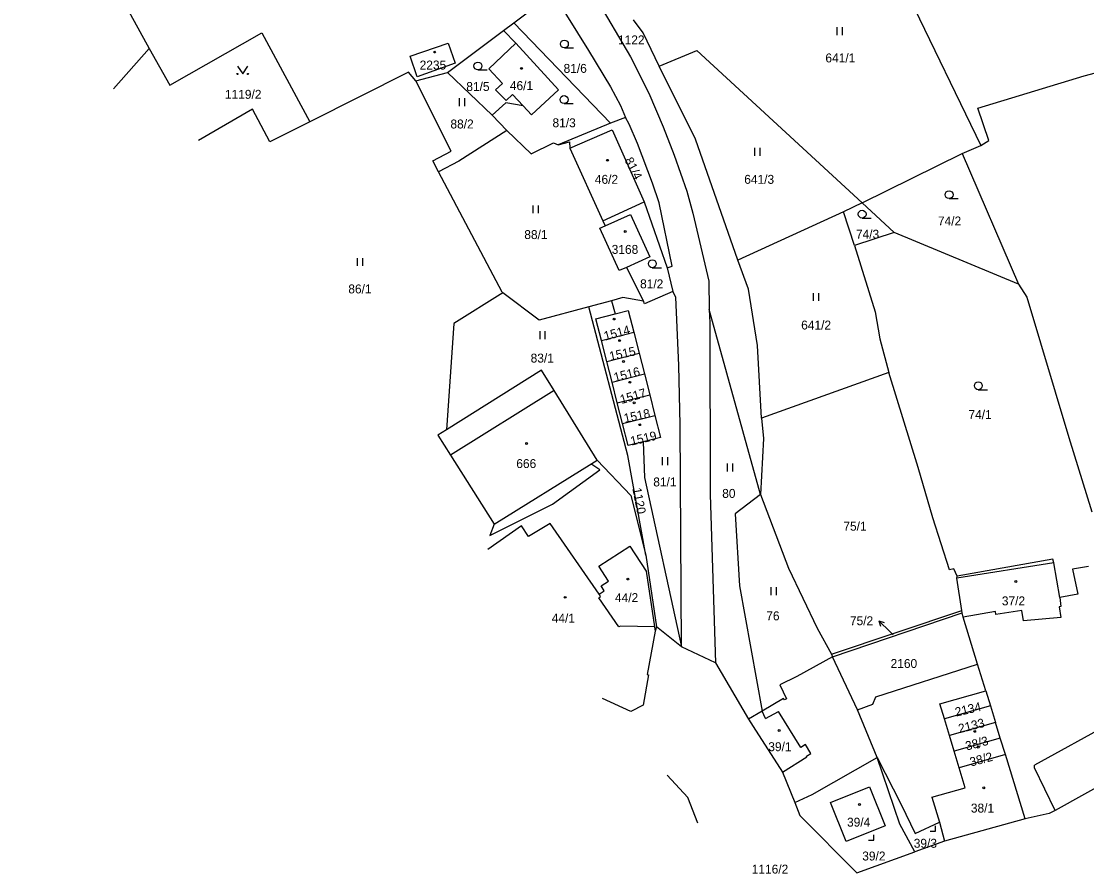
# Model space of a CAD drawing. Extents: x -866656 to -858817, y -1041816 to -1038653.
# Drawn here: x -865962 to -865759.2, y -1039930.4 to -1039768.1 of the extents above; entities that cross this region are included whole.
import ezdxf

# ---------------------------------------------------------------- set-up
doc = ezdxf.new("R2010")
doc.units = 0
for name, color, linetype in [('Hranice parcel', 7, 'Continuous'), ('Parcelní čísla', 7, 'Continuous'), ('Pop  PČ popisy', 7, 'Continuous'), ('Vnitřní kresba', 7, 'Continuous'), ('Značky budov', 7, 'Continuous'), ('Značky kultur', 7, 'Continuous')]:
    doc.layers.add(name, color=color, linetype=linetype)

msp = doc.modelspace()

# ---------------------------------------------------------------- linework, layer by layer
at = {"layer": 'Hranice parcel'}
for p, q in [((-865962.04, -1039728.92), (-865937.68, -1039773.29)), ((-865798.51, -1039752.21), (-865779.36, -1039791.75)), ((-865855.38, -1039759.07), (-865846.06, -1039774.86)), ((-865868.31, -1039768.37), (-865860.81, -1039762.76)), ((-865860.81, -1039762.76), (-865854.06, -1039773.66)), ((-865843.66, -1039770.29), (-865845.53, -1039767.83)), ((-865933.78, -1039780.25), (-865916.24, -1039770.31)), ((-865916.24, -1039770.31), (-865907.13, -1039787.23)), ((-865880.88, -1039777.87), (-865870.25, -1039769.86)), ((-865870.25, -1039769.86), (-865868.31, -1039768.37)), ((-865870.25, -1039769.86), (-865867.88, -1039772.29)), ((-865868.31, -1039768.37), (-865849.85, -1039787.52)), ((-865840.6, -1039776.62), (-865843.66, -1039770.29)), ((-865888.03, -1039774.73), (-865880.8, -1039772.25)), ((-865880.8, -1039772.25), (-865879.46, -1039776.09)), ((-865867.88, -1039772.29), (-865873.03, -1039777.13)), ((-865859.81, -1039781.15), (-865867.88, -1039772.29)), ((-865937.68, -1039773.29), (-865933.78, -1039780.25)), ((-865854.06, -1039773.66), (-865849.9, -1039780.57)), ((-865840.6, -1039776.62), (-865833.42, -1039773.66)), ((-865833.42, -1039773.66), (-865802, -1039802.69)), ((-865886.68, -1039778.66), (-865888.03, -1039774.73)), ((-865879.46, -1039776.09), (-865886.68, -1039778.66)), ((-865846.06, -1039774.86), (-865842.59, -1039781.8)), ((-865888.31, -1039777.77), (-865907.13, -1039787.23)), ((-865886.94, -1039779.45), (-865888.31, -1039777.77)), ((-865886.94, -1039779.45), (-865880.88, -1039777.87)), ((-865880.88, -1039777.87), (-865872.43, -1039785.98)), ((-865873.03, -1039777.13), (-865870.45, -1039779.93)), ((-865833.69, -1039790.54), (-865840.6, -1039776.62)), ((-865759.68, -1039778.48), (-865755.41, -1039777.32)), ((-865880.2, -1039792.83), (-865886.94, -1039779.45)), ((-865870.45, -1039779.93), (-865871.76, -1039781.13)), ((-865779.94, -1039784.64), (-865759.68, -1039778.48)), ((-865871.76, -1039781.13), (-865869.77, -1039783.18)), ((-865869.77, -1039783.18), (-865868.51, -1039782.02)), ((-865868.51, -1039782.02), (-865866.51, -1039784.18)), ((-865864.9, -1039785.91), (-865859.81, -1039781.15)), ((-865849.9, -1039780.57), (-865847.98, -1039784.12)), ((-865842.59, -1039781.8), (-865839.83, -1039788.22)), ((-865869.78, -1039783.65), (-865872.43, -1039785.98)), ((-865866.51, -1039784.18), (-865869.78, -1039783.65)), ((-865866.51, -1039784.18), (-865864.9, -1039785.91)), ((-865847.98, -1039784.12), (-865847.05, -1039786.39)), ((-865918.03, -1039784.86), (-865928.33, -1039790.8)), ((-865914.72, -1039791.05), (-865918.03, -1039784.86)), ((-865872.43, -1039785.98), (-865869.59, -1039788.89)), ((-865847.05, -1039786.39), (-865849.85, -1039787.52)), ((-865846.3, -1039787.71), (-865847.05, -1039786.39)), ((-865777.84, -1039790.81), (-865779.94, -1039784.64)), ((-865907.13, -1039787.23), (-865914.72, -1039791.05)), ((-865849.85, -1039787.52), (-865859.83, -1039791.65)), ((-865844.73, -1039791.4), (-865846.3, -1039787.71)), ((-865839.83, -1039788.22), (-865837.74, -1039793.58)), ((-865869.59, -1039788.89), (-865878.76, -1039794.71)), ((-865869.59, -1039788.89), (-865865.01, -1039793.35)), ((-865857.6, -1039792.24), (-865849.57, -1039788.75)), ((-865849.57, -1039788.75), (-865843.5, -1039802.49)), ((-865825.64, -1039813.6), (-865833.69, -1039790.54)), ((-865865.01, -1039793.35), (-865860.76, -1039791.24)), ((-865860.76, -1039791.24), (-865859.83, -1039791.65)), ((-865859.83, -1039791.65), (-865857.67, -1039791.07)), ((-865857.67, -1039791.07), (-865857.6, -1039792.24)), ((-865857.6, -1039792.24), (-865851.34, -1039806.13)), ((-865841.88, -1039798.95), (-865844.73, -1039791.4)), ((-865782.96, -1039793.3), (-865779.36, -1039791.75)), ((-865779.36, -1039791.75), (-865777.84, -1039790.81)), ((-865883.71, -1039794.69), (-865880.2, -1039792.83)), ((-865882.61, -1039796.77), (-865883.71, -1039794.69)), ((-865837.74, -1039793.58), (-865835.33, -1039800.43)), ((-865802, -1039802.69), (-865782.96, -1039793.3)), ((-865782.96, -1039793.3), (-865772.21, -1039818.18)), ((-865878.76, -1039794.71), (-865882.61, -1039796.77)), ((-865870.53, -1039819.68), (-865882.61, -1039796.77)), ((-865840.61, -1039802.7), (-865841.88, -1039798.95)), ((-865835.33, -1039800.43), (-865834.19, -1039804.62)), ((-865851.34, -1039806.13), (-865843.5, -1039802.49)), ((-865843.5, -1039802.49), (-865839.1, -1039815.08)), ((-865838.15, -1039814.74), (-865840.61, -1039802.7)), ((-865802, -1039802.69), (-865805.52, -1039804.39)), ((-865802, -1039802.69), (-865795.88, -1039808.34)), ((-865834.19, -1039804.62), (-865831.19, -1039817.56)), ((-865805.52, -1039804.39), (-865825.64, -1039813.6)), ((-865803.46, -1039810.79), (-865805.52, -1039804.39)), ((-865851.34, -1039806.13), (-865850.87, -1039807.06)), ((-865850.87, -1039807.06), (-865846.08, -1039804.88)), ((-865846.08, -1039804.88), (-865842.39, -1039812.97)), ((-865851.88, -1039807.52), (-865850.87, -1039807.06)), ((-865848.24, -1039815.59), (-865851.88, -1039807.52)), ((-865795.88, -1039808.34), (-865803.46, -1039810.79)), ((-865772.21, -1039818.18), (-865795.88, -1039808.34)), ((-865803.46, -1039810.79), (-865799.5, -1039823.41)), ((-865846.86, -1039814.97), (-865848.24, -1039815.59)), ((-865842.39, -1039812.97), (-865846.86, -1039814.97)), ((-865846.86, -1039814.97), (-865843.61, -1039821.38)), ((-865839.1, -1039815.08), (-865838.15, -1039814.74)), ((-865823.59, -1039819.14), (-865825.64, -1039813.6)), ((-865839.1, -1039815.08), (-865838.02, -1039819.55)), ((-865831.19, -1039817.56), (-865831.09, -1039822.97)), ((-865772.21, -1039818.18), (-865770.63, -1039820.64)), ((-865870.38, -1039819.79), (-865879.68, -1039825.63)), ((-865870.38, -1039819.79), (-865870.53, -1039819.68)), ((-865863.45, -1039824.99), (-865870.38, -1039819.79)), ((-865847.51, -1039820.72), (-865849.71, -1039821.31)), ((-865843.61, -1039821.38), (-865847.51, -1039820.72)), ((-865838.02, -1039819.55), (-865843.43, -1039821.89)), ((-865837.47, -1039820.64), (-865838.02, -1039819.55)), ((-865836.87, -1039833.66), (-865837.47, -1039820.64)), ((-865821.89, -1039829.83), (-865823.59, -1039819.14)), ((-865770.63, -1039820.64), (-865762.64, -1039847.39)), ((-865853.98, -1039822.45), (-865863.45, -1039824.99)), ((-865849.71, -1039821.31), (-865853.98, -1039822.45)), ((-865846.61, -1039850.79), (-865853.98, -1039822.45)), ((-865849.71, -1039821.31), (-865848.97, -1039823.8)), ((-865843.43, -1039821.89), (-865843.61, -1039821.38)), ((-865821.33, -1039858.23), (-865831.09, -1039822.97)), ((-865831.09, -1039822.97), (-865830.95, -1039825.55)), ((-865852.64, -1039824.76), (-865848.97, -1039823.8)), ((-865851.59, -1039828.91), (-865852.64, -1039824.76)), ((-865848.97, -1039823.8), (-865846.5, -1039823.16)), ((-865846.5, -1039823.16), (-865845.44, -1039827.32)), ((-865799.5, -1039823.41), (-865798.64, -1039828.55)), ((-865879.68, -1039825.63), (-865881.11, -1039845.92)), ((-865830.95, -1039825.55), (-865830.92, -1039858.21)), ((-865851.59, -1039828.91), (-865845.44, -1039827.32)), ((-865850.59, -1039832.86), (-865851.59, -1039828.91)), ((-865845.44, -1039827.32), (-865844.44, -1039831.29)), ((-865798.64, -1039828.55), (-865796.91, -1039834.99)), ((-865821.14, -1039843.7), (-865821.89, -1039829.83)), ((-865850.59, -1039832.86), (-865844.44, -1039831.29)), ((-865849.59, -1039836.81), (-865850.59, -1039832.86)), ((-865844.44, -1039831.29), (-865843.43, -1039835.26)), ((-865862.99, -1039834.56), (-865881.11, -1039845.92)), ((-865860.63, -1039838.39), (-865862.99, -1039834.56)), ((-865849.59, -1039836.81), (-865843.43, -1039835.26)), ((-865843.43, -1039835.26), (-865842.42, -1039839.22)), ((-865836.62, -1039844.96), (-865836.87, -1039833.66)), ((-865796.91, -1039834.99), (-865821.14, -1039843.7)), ((-865791.28, -1039853.08), (-865796.91, -1039834.99)), ((-865848.58, -1039840.76), (-865849.59, -1039836.81)), ((-865852.44, -1039851.67), (-865860.63, -1039838.39)), ((-865848.58, -1039840.76), (-865842.42, -1039839.22)), ((-865842.42, -1039839.22), (-865841.42, -1039843.19)), ((-865847.58, -1039844.71), (-865848.58, -1039840.76)), ((-865847.58, -1039844.71), (-865841.42, -1039843.19)), ((-865841.42, -1039843.19), (-865840.36, -1039847.35)), ((-865846.53, -1039848.86), (-865847.58, -1039844.71)), ((-865836.36, -1039887.23), (-865836.62, -1039844.96)), ((-865821.14, -1039843.7), (-865820.78, -1039847.53)), ((-865881.11, -1039845.92), (-865882.73, -1039846.94)), ((-865882.73, -1039846.94), (-865880.33, -1039850.74)), ((-865840.36, -1039847.35), (-865843.69, -1039848.17)), ((-865762.64, -1039847.39), (-865758.26, -1039861.55)), ((-865843.69, -1039848.17), (-865846.53, -1039848.86)), ((-865843.69, -1039848.17), (-865843.42, -1039855.01)), ((-865820.78, -1039847.53), (-865821.33, -1039858.23)), ((-865880.33, -1039850.74), (-865872.02, -1039863.88)), ((-865843.15, -1039869.74), (-865846.61, -1039850.79)), ((-865853.46, -1039852.3), (-865852.44, -1039851.67)), ((-865853.42, -1039852.51), (-865853.46, -1039852.3)), ((-865851.93, -1039853.52), (-865853.42, -1039852.51)), ((-865852.44, -1039851.67), (-865846.01, -1039858.42)), ((-865788.51, -1039862.64), (-865791.28, -1039853.08)), ((-865860.91, -1039860.07), (-865851.93, -1039853.52)), ((-865843.42, -1039855.01), (-865836.36, -1039887.23)), ((-865846.01, -1039858.42), (-865843.15, -1039869.74)), ((-865830.92, -1039858.21), (-865829.87, -1039890.26)), ((-865821.33, -1039858.23), (-865826.13, -1039861.87)), ((-865821.33, -1039858.23), (-865816, -1039872.22)), ((-865872.87, -1039866.01), (-865860.91, -1039860.07)), ((-865826.13, -1039861.87), (-865825.3, -1039875.63)), ((-865785.37, -1039872.59), (-865788.51, -1039862.64)), ((-865872.02, -1039863.88), (-865872.87, -1039866.01)), ((-865852.08, -1039871.85), (-865846.17, -1039868.07)), ((-865846.17, -1039868.07), (-865843.12, -1039872.84)), ((-865843.15, -1039869.74), (-865841.1, -1039883.45)), ((-865765.66, -1039870.56), (-865783.88, -1039873.78)), ((-865765.46, -1039871.25), (-865765.66, -1039870.56)), ((-865764.37, -1039877.85), (-865765.46, -1039871.25)), ((-865850.26, -1039874.7), (-865852.08, -1039871.85)), ((-865843.12, -1039872.84), (-865841.52, -1039883.39)), ((-865816, -1039872.22), (-865810.55, -1039883.67)), ((-865784.52, -1039872.39), (-865785.37, -1039872.59)), ((-865783.88, -1039873.78), (-865784.52, -1039872.39)), ((-865783.97, -1039874.17), (-865783.88, -1039873.78)), ((-865758.87, -1039871.96), (-865761.95, -1039872.42)), ((-865761.95, -1039872.42), (-865760.9, -1039877.2)), ((-865851.67, -1039875.61), (-865850.26, -1039874.7)), ((-865851.06, -1039876.56), (-865851.67, -1039875.61)), ((-865825.3, -1039875.63), (-865820.99, -1039899.47)), ((-865782.98, -1039880.33), (-865783.97, -1039874.17)), ((-865852.11, -1039877.87), (-865851.81, -1039877.66)), ((-865852.04, -1039877.19), (-865851.06, -1039876.56)), ((-865851.81, -1039877.66), (-865852.04, -1039877.19)), ((-865760.9, -1039877.2), (-865764.37, -1039877.85)), ((-865764.37, -1039877.85), (-865764.15, -1039879.54)), ((-865848.31, -1039883.4), (-865852.11, -1039877.87)), ((-865764.15, -1039879.54), (-865764.5, -1039879.6)), ((-865764.5, -1039879.6), (-865764.18, -1039881.62)), ((-865807.8, -1039888.61), (-865782.98, -1039880.33)), ((-865807.6, -1039889.14), (-865782.91, -1039880.78)), ((-865782.91, -1039880.78), (-865782.98, -1039880.33)), ((-865782.77, -1039881.6), (-865782.91, -1039880.78)), ((-865776.62, -1039880.52), (-865782.77, -1039881.6)), ((-865780.04, -1039890.55), (-865782.77, -1039881.6)), ((-865776.53, -1039881.07), (-865776.62, -1039880.52)), ((-865771.59, -1039880.31), (-865776.53, -1039881.07)), ((-865771.28, -1039882.29), (-865771.59, -1039880.31)), ((-865764.18, -1039881.62), (-865771.28, -1039882.29)), ((-865847.96, -1039883.28), (-865848.31, -1039883.4)), ((-865841.52, -1039883.39), (-865847.96, -1039883.28)), ((-865841.1, -1039883.45), (-865841.39, -1039884.27)), ((-865836.36, -1039887.23), (-865841.1, -1039883.45)), ((-865810.55, -1039883.67), (-865807.8, -1039888.61)), ((-865841.39, -1039884.27), (-865842.91, -1039892.51)), ((-865829.87, -1039890.26), (-865836.36, -1039887.23)), ((-865807.6, -1039889.14), (-865814.38, -1039892.91)), ((-865807.8, -1039888.61), (-865807.6, -1039889.14)), ((-865802.84, -1039899.2), (-865807.6, -1039889.14)), ((-865829.87, -1039890.26), (-865823.58, -1039901.01)), ((-865799.34, -1039896.73), (-865780.04, -1039890.55)), ((-865778.45, -1039895.63), (-865780.04, -1039890.55)), ((-865842.62, -1039892.56), (-865843.67, -1039898.36)), ((-865842.91, -1039892.51), (-865842.62, -1039892.56)), ((-865814.38, -1039892.91), (-865817.62, -1039894.46)), ((-865817.62, -1039894.46), (-865816.38, -1039897.11)), ((-865787.18, -1039898.09), (-865778.45, -1039895.63)), ((-865778.45, -1039895.63), (-865777.56, -1039898.49)), ((-865846.01, -1039899.57), (-865851.38, -1039897.06)), ((-865816.93, -1039897.07), (-865820.99, -1039899.47)), ((-865816.78, -1039897.33), (-865816.93, -1039897.07)), ((-865816.38, -1039897.11), (-865816.78, -1039897.33)), ((-865799.96, -1039898.15), (-865799.34, -1039896.73)), ((-865786.32, -1039900.96), (-865787.18, -1039898.09)), ((-865843.67, -1039898.36), (-865846.01, -1039899.57)), ((-865820.99, -1039899.47), (-865823.58, -1039901.01)), ((-865802.84, -1039899.2), (-865799.96, -1039898.15)), ((-865799.14, -1039908.29), (-865802.84, -1039899.2)), ((-865777.56, -1039898.49), (-865786.32, -1039900.96)), ((-865777.56, -1039898.49), (-865776.59, -1039901.64)), ((-865823.58, -1039901.01), (-865822.71, -1039902.37)), ((-865785.37, -1039904.12), (-865786.32, -1039900.96)), ((-865776.59, -1039901.64), (-865785.37, -1039904.12)), ((-865775.67, -1039904.61), (-865776.59, -1039901.64)), ((-865822.71, -1039902.37), (-865817.15, -1039911.09)), ((-865784.47, -1039907.09), (-865785.37, -1039904.12)), ((-865775.67, -1039904.61), (-865784.47, -1039907.09)), ((-865774.7, -1039907.76), (-865775.67, -1039904.61)), ((-865742.02, -1039905.43), (-865765.23, -1039918.37)), ((-865783.52, -1039910.25), (-865784.47, -1039907.09)), ((-865774.7, -1039907.76), (-865783.52, -1039910.25)), ((-865770.93, -1039919.96), (-865774.7, -1039907.76)), ((-865811.47, -1039915.38), (-865799.14, -1039908.29)), ((-865794.78, -1039921.01), (-865799.14, -1039908.29)), ((-865799.14, -1039908.29), (-865794.54, -1039917.23)), ((-865835.17, -1039915.92), (-865839.08, -1039911.64)), ((-865817.15, -1039911.09), (-865814.81, -1039916.87)), ((-865808, -1039916.89), (-865800.59, -1039913.89)), ((-865800.59, -1039913.89), (-865797.59, -1039921.31)), ((-865833.27, -1039920.82), (-865835.17, -1039915.92)), ((-865814.81, -1039916.87), (-865811.47, -1039915.38)), ((-865814.81, -1039916.87), (-865813.82, -1039919.32)), ((-865805, -1039924.31), (-865808, -1039916.89)), ((-865794.54, -1039917.23), (-865791.86, -1039922.76)), ((-865765.23, -1039918.37), (-865766.35, -1039918.97)), ((-865813.82, -1039919.32), (-865802.97, -1039930.25)), ((-865770.93, -1039919.96), (-865786.27, -1039924.21)), ((-865766.35, -1039918.97), (-865770.93, -1039919.96)), ((-865797.59, -1039921.31), (-865805, -1039924.31)), ((-865791.94, -1039926.29), (-865794.78, -1039921.01)), ((-865791.86, -1039922.76), (-865787.23, -1039920.61)), ((-865787.23, -1039920.61), (-865786.27, -1039924.21)), ((-865786.27, -1039924.21), (-865791.94, -1039926.29)), ((-865802.97, -1039930.25), (-865791.94, -1039926.29))]:
    msp.add_line(p, q, dxfattribs=at)
at = {"layer": 'Pop  PČ popisy'}
for p, q in [((-865796.67, -1039884.35), (-865798.83, -1039882.27)), ((-865798.83, -1039882.27), (-865797.76, -1039882.6)), ((-865798.83, -1039882.27), (-865798.46, -1039883.32)), ((-865796.08, -1039884.92), (-865796.67, -1039884.35))]:
    msp.add_line(p, q, dxfattribs=at)
at = {"layer": 'Vnitřní kresba'}
for p, q in [((-865944.47, -1039780.93), (-865937.68, -1039773.29)), ((-865860.63, -1039838.39), (-865880.33, -1039850.74)), ((-865872.02, -1039863.88), (-865853.46, -1039852.3)), ((-865866.83, -1039864.17), (-865873.22, -1039868.7)), ((-865865.46, -1039866.2), (-865866.83, -1039864.17)), ((-865861.38, -1039863.72), (-865865.46, -1039866.2)), ((-865852.04, -1039877.19), (-865861.38, -1039863.72)), ((-865765.46, -1039871.25), (-865783.97, -1039874.17)), ((-865841.52, -1039883.39), (-865841.39, -1039884.27)), ((-865820.37, -1039900.89), (-865820.99, -1039899.47)), ((-865820.37, -1039900.89), (-865817.89, -1039899.53)), ((-865813.62, -1039906.38), (-865817.89, -1039899.53)), ((-865752.59, -1039900.63), (-865769.15, -1039909.78)), ((-865812.77, -1039905.85), (-865813.62, -1039906.38)), ((-865811.73, -1039907.54), (-865812.77, -1039905.85)), ((-865817.15, -1039911.09), (-865812.49, -1039908.18)), ((-865812.57, -1039908.07), (-865811.73, -1039907.54)), ((-865812.49, -1039908.18), (-865812.57, -1039908.07)), ((-865782.37, -1039914.08), (-865783.52, -1039910.25)), ((-865769.17, -1039910.29), (-865769.15, -1039909.78)), ((-865765.23, -1039918.37), (-865769.17, -1039910.29)), ((-865788.68, -1039915.83), (-865782.37, -1039914.08)), ((-865788.68, -1039915.83), (-865787.23, -1039920.61))]:
    msp.add_line(p, q, dxfattribs=at)
at = {"layer": 'Značky budov'}
for centre in [(-865883.35, -1039773.96), (-865866.81, -1039777.07), (-865850.45, -1039794.57), (-865847.06, -1039808.13), (-865849.21, -1039824.8), (-865848.14, -1039828.91), (-865847.41, -1039832.89), (-865846.21, -1039836.85), (-865845.39, -1039840.76), (-865844.32, -1039844.93), (-865865.85, -1039848.51), (-865846.59, -1039874.32), (-865772.71, -1039874.8), (-865858.52, -1039877.8), (-865817.77, -1039903.16), (-865780.55, -1039903.33), (-865779.9, -1039906.34), (-865778.83, -1039914.07), (-865802.49, -1039917.27)]:
    msp.add_circle(centre, 0.175, dxfattribs=at)
at = {"layer": 'Značky kultur'}
for p, q in [((-865806.7, -1039770.74), (-865806.7, -1039769.24)), ((-865805.7, -1039770.74), (-865805.7, -1039769.24)), ((-865858.66, -1039773.17), (-865856.91, -1039773.17)), ((-865875.12, -1039777.36), (-865873.37, -1039777.36)), ((-865878.62, -1039784.25), (-865878.62, -1039782.75)), ((-865877.62, -1039784.25), (-865877.62, -1039782.75)), ((-865858.71, -1039783.76), (-865856.96, -1039783.76)), ((-865822.39, -1039793.69), (-865822.39, -1039792.19)), ((-865821.39, -1039793.69), (-865821.39, -1039792.19)), ((-865785.43, -1039801.87), (-865783.68, -1039801.87)), ((-865864.58, -1039804.66), (-865864.58, -1039803.16)), ((-865863.58, -1039804.66), (-865863.58, -1039803.16)), ((-865801.98, -1039805.58), (-865800.23, -1039805.58)), ((-865898.03, -1039814.69), (-865898.03, -1039813.19)), ((-865897.03, -1039814.69), (-865897.03, -1039813.19)), ((-865841.92, -1039815.02), (-865840.17, -1039815.02)), ((-865811.25, -1039821.36), (-865811.25, -1039819.86)), ((-865810.25, -1039821.36), (-865810.25, -1039819.86)), ((-865863.29, -1039828.63), (-865863.29, -1039827.13)), ((-865862.29, -1039828.63), (-865862.29, -1039827.13)), ((-865779.86, -1039838.26), (-865778.11, -1039838.26)), ((-865839.97, -1039852.62), (-865839.97, -1039851.12)), ((-865838.97, -1039852.62), (-865838.97, -1039851.12)), ((-865827.6, -1039853.82), (-865827.6, -1039852.32)), ((-865826.6, -1039853.82), (-865826.6, -1039852.32)), ((-865819.3, -1039877.37), (-865819.3, -1039875.87)), ((-865818.3, -1039877.37), (-865818.3, -1039875.87)), ((-865789.04, -1039922.32), (-865788.04, -1039922.32)), ((-865788.04, -1039922.32), (-865788.04, -1039921.32)), ((-865800.74, -1039924.02), (-865799.74, -1039924.02)), ((-865799.74, -1039924.02), (-865799.74, -1039923.02))]:
    msp.add_line(p, q, dxfattribs=at)
msp.add_lwpolyline([(-865920.9, -1039776.63), (-865919.9, -1039778.13), (-865918.9, -1039776.63)], dxfattribs=at)
for centre, radius in [((-865858.66, -1039772.42), 0.75), ((-865875.12, -1039776.61), 0.75), ((-865920.9, -1039778.13), 0.1), ((-865918.9, -1039778.13), 0.1), ((-865858.71, -1039783.01), 0.75), ((-865785.43, -1039801.12), 0.75), ((-865801.98, -1039804.83), 0.75), ((-865841.92, -1039814.27), 0.75), ((-865779.86, -1039837.51), 0.75)]:
    msp.add_circle(centre, radius, dxfattribs=at)

# ---------------------------------------------------------------- texts
at = {"layer": 'Parcelní čísla'}
for s, p in [('1122', (-865848.45, -1039772.49)), ('641/1', (-865808.97, -1039775.93)), ('2235', (-865886.21, -1039777.28)), ('81/6', (-865858.81, -1039777.92)), ('81/5', (-865877.33, -1039781.37)), ('46/1', (-865869.04, -1039781.2)), ('1119/2', (-865923.28, -1039782.86)), ('81/3', (-865860.92, -1039788.28)), ('88/2', (-865880.35, -1039788.51)), ('46/2', (-865852.86, -1039799.05)), ('641/3', (-865824.42, -1039799.05)), ('74/2', (-865787.55, -1039806.98)), ('88/1', (-865866.29, -1039809.57)), ('74/3', (-865803.16, -1039809.49)), ('3168', (-865849.65, -1039812.39)), ('86/1', (-865899.79, -1039819.92)), ('81/2', (-865844.25, -1039818.95)), ('641/2', (-865813.58, -1039826.8)), ('83/1', (-865865.08, -1039833.09)), ('74/1', (-865781.74, -1039843.85)), ('666', (-865867.81, -1039853.18)), ('81/1', (-865841.74, -1039856.68)), ('80', (-865828.61, -1039858.86)), ('75/1', (-865805.55, -1039865.11)), ('44/2', (-865849.03, -1039878.71)), ('37/2', (-865775.38, -1039879.33)), ('44/1', (-865861.07, -1039882.62)), ('76', (-865820.23, -1039882.18)), ('75/2', (-865804.3, -1039883.11)), ('2160', (-865796.56, -1039891.25)), ('39/1', (-865819.84, -1039907.1)), ('38/1', (-865781.28, -1039918.79)), ('39/4', (-865804.85, -1039921.47)), ('39/3', (-865792.15, -1039925.49)), ('39/2', (-865801.96, -1039927.92)), ('1116/2', (-865822.99, -1039930.41))]:
    msp.add_text(s, height=1.7, dxfattribs=at).set_placement(p)
for s, rotation, p in [('81/4', 297, (-865847.26, -1039794.52)), ('1514', 15, (-865850.89, -1039828.91)), ('1515', 12, (-865849.92, -1039832.75)), ('1516', 14, (-865849.03, -1039836.77)), ('1517', 16, (-865847.79, -1039840.99)), ('1518', 12, (-865847.15, -1039844.57)), ('1519', 13, (-865845.89, -1039848.9)), ('1120', 281, (-865845.73, -1039857.09)), ('2134', 13, (-865784.1, -1039900.52)), ('2133', 14, (-865783.44, -1039903.68)), ('38/3', 15, (-865782.07, -1039906.99)), ('38/2', 15, (-865781.24, -1039910.03))]:
    msp.add_text(s, height=1.7, rotation=rotation, dxfattribs=at).set_placement(p)

doc.saveas('drawing.dxf')
